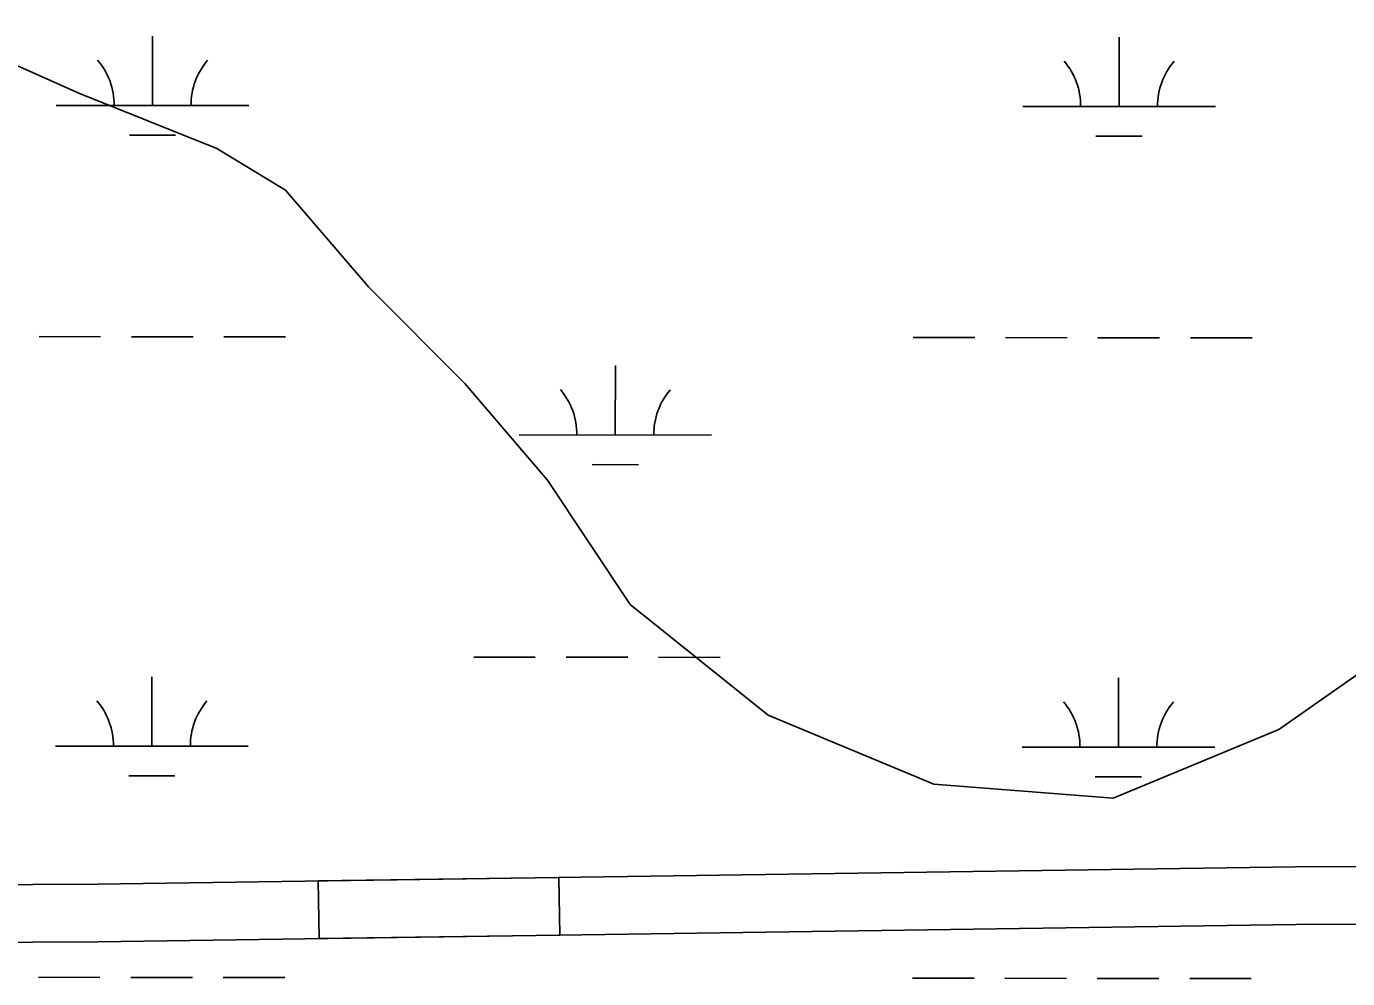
# Model space of a CAD drawing. Extents: x 3148686 to 3186545, y 916144 to 941516.
# Drawn here: x 3166208 to 3166895, y 934260 to 934754 of the extents above; entities that cross this region are included whole.
import ezdxf

# ---------------------------------------------------------------- set-up
doc = ezdxf.new("R2010")
doc.units = 0
for name, color, linetype in [('V-ROAD-CNTR', 7, 'Continuous'), ('V-TOPO-SHOR', 7, 'Continuous'), ('V-WETL-SWMP', 7, 'Continuous')]:
    doc.layers.add(name, color=color, linetype=linetype)

msp = doc.modelspace()

# ---------------------------------------------------------------- linework, layer by layer
at = {"layer": 'V-ROAD-CNTR'}
for points in [[(3165267.46, 934301.5), (3165569.89, 934305.62), (3166245.32, 934309.09), (3166867.53, 934318.1), (3167165.25, 934318.69), (3167687.36, 934302.97), (3167999.69, 934301.81), (3168160.85, 934315.55), (3168227.73, 934346.42), (3168276.6, 934388.81), (3168325.38, 934450.62), (3168357.44, 934504.37), (3168415.65, 934633.45), (3168450.87, 934732.85), (3168466.73, 934828.94), (3168468.81, 934894.4), (3168462.51, 935005.26), (3168439.13, 935138.24), (3168405.05, 935258.44), (3168404.86, 935259.14)], [(3163359.71, 934289.29), (3163482.63, 934282.09), (3164073.39, 934278.51), (3164713.97, 934271.75), (3165132.24, 934269.66), (3165570.17, 934275.62), (3166245.62, 934279.09), (3166867.78, 934288.1), (3167164.82, 934288.69), (3167686.85, 934272.97), (3168000.91, 934271.8), (3168168.65, 934286.1), (3168244.17, 934320.97), (3168298.4, 934368), (3168350.14, 934433.57), (3168384.08, 934490.47), (3168443.51, 934622.25), (3168480.03, 934725.34), (3168496.65, 934826.01), (3168498.83, 934894.77), (3168492.36, 935008.72), (3168468.41, 935144.95), (3168439.08, 935248.42)]]:
    msp.add_lwpolyline(points, dxfattribs=at)
msp.add_lwpolyline([(3166360.02, 934310.75), (3166485.01, 934312.56), (3166485.44, 934282.57), (3166360.46, 934280.76)], close=True, dxfattribs=at)
at = {"layer": 'V-TOPO-SHOR'}
msp.add_lwpolyline([(3166171.16, 934748.46), (3166235.64, 934719.72), (3166307.28, 934690.98), (3166343.09, 934669.44), (3166386.04, 934619.22), (3166436.16, 934569), (3166479.11, 934518.79), (3166522.04, 934454.24), (3166593.65, 934396.83), (3166679.62, 934360.9), (3166772.78, 934353.63), (3166858.82, 934389.38), (3166930.55, 934439.47), (3166966.43, 934482.44), (3167002.35, 934568.4), (3167023.96, 934668.72), (3167038.37, 934740.38), (3167074.28, 934812.01), (3167138.87, 934890.78), (3167181.91, 934933.74), (3167224.98, 934991.03), (3167268.02, 935033.98), (3167311.06, 935069.77)], dxfattribs=at)
at = {"layer": 'V-WETL-SWMP'}
for p, q in [((3166273.99, 934713.34), (3166274.02, 934749.34)), ((3166775.89, 934712.81), (3166775.93, 934748.81)), ((3166223.99, 934713.4), (3166323.99, 934713.29)), ((3166725.89, 934712.87), (3166825.89, 934712.76)), ((3166261.97, 934697.92), (3166285.97, 934697.9)), ((3166763.88, 934697.4), (3166787.88, 934697.37)), ((3166215.02, 934593.33), (3166247.02, 934593.3)), ((3166263.02, 934593.28), (3166295.02, 934593.25)), ((3166311.02, 934593.23), (3166343.02, 934593.2)), ((3166668.92, 934592.86), (3166700.92, 934592.82)), ((3166716.92, 934592.8), (3166748.92, 934592.77)), ((3166764.92, 934592.75), (3166796.92, 934592.72)), ((3166812.92, 934592.7), (3166844.92, 934592.67)), ((3166514.28, 934542.28), (3166514.32, 934578.28)), ((3166464.28, 934542.33), (3166564.28, 934542.22)), ((3166502.26, 934526.86), (3166526.26, 934526.83)), ((3166440.75, 934426.92), (3166472.75, 934426.89)), ((3166488.75, 934426.87), (3166520.75, 934426.84)), ((3166536.75, 934426.82), (3166568.75, 934426.79)), ((3166273.64, 934380.67), (3166273.67, 934416.67)), ((3166775.54, 934380.14), (3166775.58, 934416.14)), ((3166223.64, 934380.72), (3166323.64, 934380.61)), ((3166725.54, 934380.19), (3166825.54, 934380.09)), ((3166261.62, 934365.25), (3166285.62, 934365.22)), ((3166763.53, 934364.72), (3166787.53, 934364.7)), ((3166214.67, 934260.66), (3166246.67, 934260.63)), ((3166262.67, 934260.61), (3166294.67, 934260.57)), ((3166310.67, 934260.56), (3166342.67, 934260.52)), ((3166668.57, 934260.18), (3166700.57, 934260.15)), ((3166716.57, 934260.13), (3166748.57, 934260.1)), ((3166764.57, 934260.08), (3166796.57, 934260.05)), ((3166812.57, 934260.03), (3166844.57, 934260))]:
    msp.add_line(p, q, dxfattribs=at)
for centre, start, end in [((3166218.74, 934713.88), 359.16781, 40.71147), ((3166329.23, 934713.76), 139.1678, 180.71146), ((3166720.65, 934713.35), 359.16781, 40.71147), ((3166831.14, 934713.23), 139.1678, 180.71146), ((3166459.04, 934542.81), 359.16781, 40.71147), ((3166569.52, 934542.69), 139.1678, 180.71146), ((3166218.39, 934381.2), 359.16781, 40.71147), ((3166328.88, 934381.08), 139.1678, 180.71146), ((3166720.3, 934380.67), 359.16781, 40.71147), ((3166830.79, 934380.56), 139.1678, 180.71146)]:
    msp.add_arc(centre, 35.25, start, end, dxfattribs=at)

doc.saveas('drawing.dxf')
